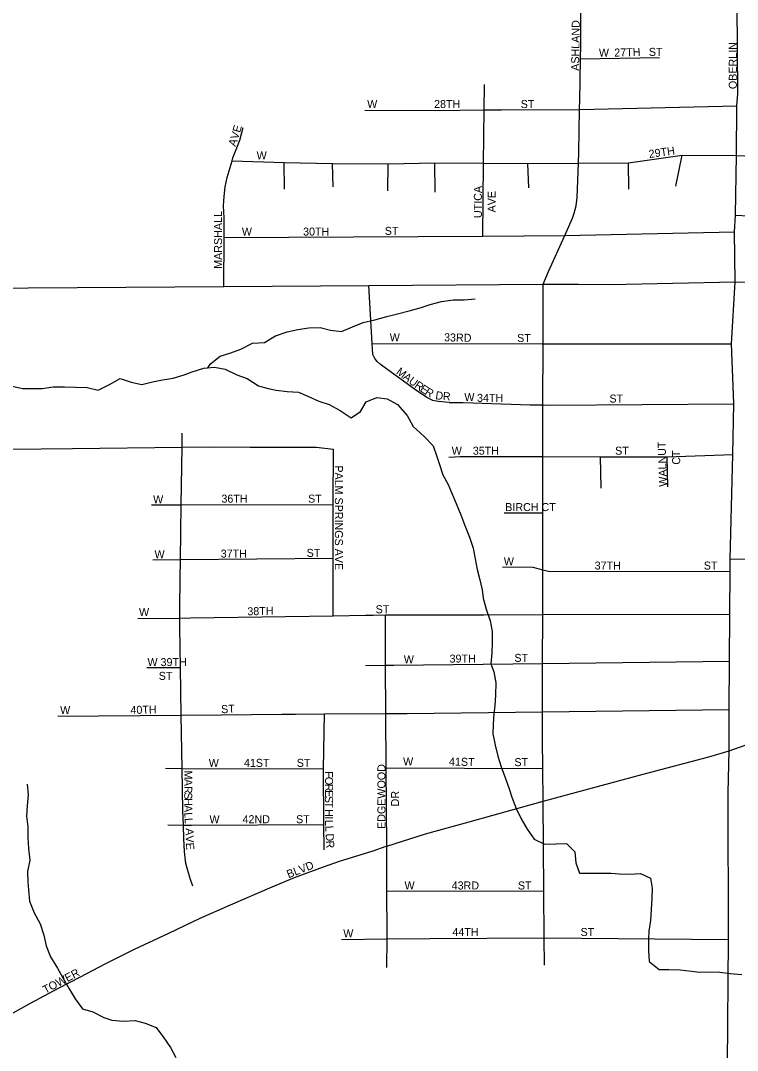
# Model space of a CAD drawing. Extents: x 1857828 to 2277390, y 930619 to 1324581.
# Drawn here: x 2050367 to 2054846, y 1249186 to 1255617 of the extents above; entities that cross this region are included whole.
import ezdxf

# ---------------------------------------------------------------- set-up
doc = ezdxf.new("R2010")
doc.units = 0
for name, color, linetype in [('GM_X_City_Street', 7, 'Continuous'), ('GM_X_City_Street_Text', 7, 'Continuous'), ('GM_X_Minor_River', 7, 'Continuous')]:
    doc.layers.add(name, color=color, linetype=linetype)

msp = doc.modelspace()

# ---------------------------------------------------------------- linework, layer by layer
at = {"layer": 'GM_X_City_Street'}
for points in [[(2053860, 1255114.9), (2053865.1, 1255378.9), (2053866.8, 1255463.1), (2053867.7, 1255693.9), (2053868.4, 1255838.7), (2053868.9, 1256035.4), (2053869.7, 1256299.2), (2053869.7, 1256325), (2053870, 1256399.6)], [(2054833.4, 1254404.3), (2054839.1, 1254773.9), (2054842.9, 1255084.3), (2054848.2, 1255160.7), (2054844.8, 1255718.4)], [(2053865.1, 1255378.9), (2054358, 1255386)], [(2053253.8, 1254271.7), (2053259.6, 1254726.6), (2053263.8, 1255059.2), (2053265.8, 1255217.4)], [(2053627.9, 1251323.7), (2053628.3, 1251603.1), (2053628.8, 1251907.8), (2053629.2, 1252188.1), (2053629.7, 1252543.8), (2053630.2, 1252894.2), (2053630.6, 1253216.7), (2053631.2, 1253598.3), (2053631.8, 1253971.6), (2053664.1, 1254050.1), (2053767.6, 1254274.7), (2053816, 1254382.7), (2053826.2, 1254414.8), (2053838.4, 1254460.9), (2053844.6, 1254513.1), (2053851.6, 1254726.6), (2053853.9, 1254796.3), (2053859, 1255062.1), (2053859.2, 1255072.4), (2053860, 1255114.9)], [(2052516.8, 1255056.9), (2052956.2, 1255056.4), (2053263.8, 1255059.2), (2053371.5, 1255060.1), (2053859, 1255062.1), (2054842.9, 1255084.3)], [(2051636.1, 1253957.1), (2051638.1, 1254262.4), (2051638.2, 1254279.4), (2051638.9, 1254385.8), (2051635.3, 1254460.2), (2051637.7, 1254518.5), (2051644.2, 1254578.7), (2051656.6, 1254636.8), (2051688.2, 1254741.2), (2051693.5, 1254759.1), (2051718, 1254823.1), (2051736.4, 1254871.2), (2051757, 1254949.4)], [(2051688.2, 1254741.2), (2052014.1, 1254730.9), (2052314.7, 1254724.8), (2052663.3, 1254722.8), (2052953.9, 1254728.7), (2053259.6, 1254726.6), (2053535.1, 1254724.6), (2053851.6, 1254726.6), (2054164.4, 1254728.6), (2054500.3, 1254775.8), (2054837.2, 1254773.9)], [(2052016, 1254564.3), (2052014.1, 1254730.9)], [(2052957.9, 1254546.1), (2052953.9, 1254728.7)], [(2054166.3, 1254564), (2054164.4, 1254728.6)], [(2054460.9, 1254582), (2054500.3, 1254775.8)], [(2054837.2, 1254773.9), (2054839.1, 1254773.9), (2055624.7, 1254742.6), (2056464.8, 1254731.7), (2056513.9, 1254731.1), (2057092.2, 1254722.3), (2057139.8, 1254721.6), (2057575, 1254719.1)], [(2052318.7, 1254578.3), (2052314.7, 1254724.8)], [(2052661.3, 1254554.2), (2052663.3, 1254722.8)], [(2053543.1, 1254572.1), (2053535.1, 1254724.6)], [(2054831.4, 1253986), (2054827.7, 1254298.8), (2054833.4, 1254402.9), (2054833.4, 1254404.3)], [(2054833.4, 1254402.9), (2055158.3, 1254384.9), (2055404.9, 1254381.8), (2055485.3, 1254380.7), (2055617.1, 1254378.8), (2055827.5, 1254394.8), (2056163.3, 1254390.7), (2056491.1, 1254390.7), (2056833, 1254384.7), (2057100, 1254380.6), (2057164.7, 1254378.6), (2057465.3, 1254360), (2057537.5, 1254359.8), (2057573.3, 1254356.3), (2057581.6, 1254355.5), (2057619.7, 1254351.3), (2057673.9, 1254342.9), (2057760.1, 1254328.4), (2057790.1, 1254325.4), (2057824.2, 1254322), (2057855.9, 1254319.9)], [(2051638.1, 1254262.4), (2053253.8, 1254271.7), (2053767.6, 1254274.7), (2054827.7, 1254298.8)], [(2049733.5, 1253947.9), (2049740.7, 1253947.9), (2050105.2, 1253946), (2051636.1, 1253957.1), (2052542.4, 1253963.7), (2053631.8, 1253971.6), (2053851.9, 1253971.8), (2054052.7, 1253969.4), (2054831.4, 1253986)], [(2053044.7, 1253232), (2052976.5, 1253238.4), (2052942.4, 1253244.6), (2052904.4, 1253262.9), (2052828.4, 1253315.6), (2052616.4, 1253469.4), (2052594.4, 1253487.7), (2052580.4, 1253507.8), (2052568.5, 1253532), (2052564.7, 1253568.2), (2052562.9, 1253600.1), (2052542.4, 1253963.7)], [(2054818.6, 1253333.5), (2054809.1, 1253597.7), (2054831.4, 1253986)], [(2054831.4, 1253986), (2054902.1, 1253982.9), (2055006.3, 1253945.8), (2055092.2, 1253887.9), (2055155.9, 1253845), (2055158.7, 1253843.1), (2055268.4, 1253768.8), (2055336.5, 1253735.5), (2055428.1, 1253712.3), (2055488.9, 1253704.6), (2055821.4, 1253699.2), (2056153.2, 1253692.8), (2056483, 1253690.8)], [(2052562.9, 1253600.1), (2053626.1, 1253598.3), (2053631.2, 1253598.3), (2054809.1, 1253597.7)], [(2054794.1, 1251217.2), (2054794.7, 1251315.9), (2054796.6, 1251617.2), (2054798.4, 1251910.4), (2054800.2, 1252179.6), (2054800.6, 1252253.9), (2054817.7, 1252907.8), (2054822.6, 1253224.7), (2054818.6, 1253333.5)], [(2053044.7, 1253232), (2053133, 1253231.5), (2053550.3, 1253217.1), (2053630.6, 1253216.7), (2053678.6, 1253216.4), (2054822.6, 1253224.7)], [(2051442.4, 1250212.8), (2051428.6, 1250253.1), (2051414.9, 1250295.4), (2051399.2, 1250353.8), (2051391.7, 1250428.2), (2051386.2, 1250506.6), (2051383.8, 1250593.8), (2051381.3, 1250681.4), (2051376.6, 1250947.6), (2051370.6, 1251279.4), (2051365.3, 1251578.2), (2051360.9, 1251826.7), (2051361.3, 1251886.3), (2051361.7, 1251949.2), (2051362.9, 1252132), (2051364.8, 1252251.6), (2051370.1, 1252593.9), (2051375.7, 1252953.7), (2051377, 1253040)], [(2050060.2, 1252938.5), (2050102.6, 1252939), (2050690.4, 1252945.8), (2050691.6, 1252945.8)], [(2050691.6, 1252945.8), (2051375.7, 1252953.7), (2051573.1, 1252956), (2051801.9, 1252954.1), (2052070.8, 1252953.9), (2052213.3, 1252952.7), (2052321.6, 1252939.8)], [(2052318.9, 1251900.8), (2052319.8, 1252259.9), (2052320.7, 1252595.3), (2052321.6, 1252939.8)], [(2053043.3, 1252890.5), (2053113.5, 1252894.1), (2053274, 1252895.3), (2053630.2, 1252894.2), (2053990.2, 1252893.1), (2054052.5, 1252892.9), (2054407.5, 1252892.8), (2054817.7, 1252907.8)], [(2053993.4, 1252696.4), (2053990.2, 1252893.1)], [(2054410.8, 1252706.1), (2054407.5, 1252892.8)], [(2051184.3, 1252593.6), (2051370.1, 1252593.9), (2052320.7, 1252595.3)], [(2053388.9, 1252543.1), (2053629.7, 1252543.8)], [(2051192.8, 1252250.1), (2051364.8, 1252251.6), (2052319.8, 1252259.9)], [(2054793, 1251057.2), (2054793, 1251057.2), (2055194.4, 1251198.3), (2055469.5, 1251304.1), (2055915.1, 1251484.7), (2056730.1, 1251836), (2057252, 1252050.7), (2057705.6, 1252239.4), (2057777.9, 1252267.5), (2057777.9, 1252268.5)], [(2054800.6, 1252253.9), (2055221.3, 1252259.9)], [(2053377.4, 1252205.7), (2053568, 1252204.6), (2053629.2, 1252188.1), (2053674.2, 1252175.9), (2054800.2, 1252179.6)], [(2051098.9, 1251883), (2051361.3, 1251886.3), (2051428, 1251887.2), (2052318.9, 1251900.8), (2052521.3, 1251903.9)], [(2052521.3, 1251903.9), (2052569.3, 1251904.6), (2052645.9, 1251905.8), (2052678, 1251906.3), (2053261.8, 1251907), (2053628.8, 1251907.8), (2054798.4, 1251910.4)], [(2052654.6, 1249704.8), (2052657, 1249882.7), (2052657.5, 1249921.7), (2052656, 1250182.8), (2052654.3, 1250462.5), (2052651.5, 1250950.2), (2052649.5, 1251290), (2052647.7, 1251591.3), (2052645.9, 1251905.8)], [(2051155.8, 1251577.4), (2051365.3, 1251578.2)], [(2052522.1, 1251589.8), (2052647.7, 1251591.3), (2052677.2, 1251591.6), (2052698.9, 1251591.9)], [(2052698.9, 1251591.9), (2053628.3, 1251603.1), (2054796.6, 1251617.2)], [(2053639.7, 1249719.4), (2053638.2, 1249889.9), (2053635.8, 1250181.5), (2053630.9, 1250741.8), (2053629.2, 1250946.8), (2053627.6, 1251125.6), (2053627.9, 1251293.5), (2053627.9, 1251301.5), (2053627.9, 1251323.7)], [(2050598.8, 1251273.1), (2051370.6, 1251279.4), (2051620, 1251281.5), (2051999.2, 1251285.4), (2052066.2, 1251285.8)], [(2052066.2, 1251285.8), (2052084.4, 1251286), (2052265, 1251287.3), (2052649.5, 1251290), (2052781.7, 1251291), (2053627.9, 1251301.5), (2054794.7, 1251315.9)], [(2052263.3, 1250439.7), (2052261.2, 1250596.9), (2052258.6, 1250944.4), (2052265, 1251287.3)], [(2054788.6, 1250791.3), (2054788.6, 1250795.9), (2054793, 1251057.2), (2054794.1, 1251217.2)], [(2050264.4, 1249389.5), (2050429, 1249481.8), (2050603.5, 1249574.2), (2050740, 1249646.5), (2050894.6, 1249726.8), (2051079.2, 1249819.1), (2051292, 1249917.5), (2051488.7, 1250011.8), (2051677.4, 1250096.2), (2051938.3, 1250208.6), (2052078.8, 1250266.8), (2052259.5, 1250333), (2052359.9, 1250367.1), (2052568.6, 1250433.3), (2052650.9, 1250461.4), (2052654.3, 1250462.5), (2052895.9, 1250537.7), (2053168.9, 1250613.9), (2053630.9, 1250741.8), (2053632.6, 1250742.3), (2054257, 1250910.8), (2054666.6, 1251019.1), (2054793, 1251057.2)], [(2051271.6, 1250948), (2051376.6, 1250947.6), (2052258.6, 1250944.4)], [(2052651.5, 1250950.2), (2053629.2, 1250946.8)], [(2054749.9, 1245843.5), (2054753.4, 1246252.4), (2054763.8, 1246960.1), (2054765, 1247400), (2054770.8, 1247614.7), (2054777.7, 1248314.3), (2054790.4, 1249879.8), (2054788.6, 1250791.3)], [(2051286.1, 1250594.3), (2051383.8, 1250593.8), (2051434.5, 1250593.5), (2052261.2, 1250596.9)], [(2052656, 1250182.8), (2053635.8, 1250181.5)], [(2052372.4, 1249879.2), (2052657, 1249882.7), (2052924.2, 1249886.1), (2053638.2, 1249889.9), (2054790.4, 1249879.8)]]:
    msp.add_lwpolyline(points, dxfattribs=at)
at = {"layer": 'GM_X_Minor_River'}
for points in [[(2051537, 1253449.1), (2051552.5, 1253473.1), (2051614.3, 1253521.7), (2051680.4, 1253542.2), (2051742.4, 1253564.8), (2051816.4, 1253603.4), (2051890.7, 1253606), (2051958.5, 1253648.6), (2052032.6, 1253673.2), (2052098.7, 1253687.8), (2052166.9, 1253698.3), (2052239.2, 1253700.8), (2052303.6, 1253683.1), (2052371.9, 1253675.6), (2052439.9, 1253704.1), (2052507.9, 1253730.7), (2052580, 1253749.3), (2052654.1, 1253769.9), (2052722.3, 1253786.4), (2052794.4, 1253805), (2052862.5, 1253823.6), (2052926.5, 1253844.1), (2052996.6, 1253862.6), (2053068.8, 1253873.2), (2053139.1, 1253873.7), (2053207.3, 1253880.2)], [(2050313, 1253334), (2050379.4, 1253320.4), (2050451.7, 1253318.9), (2050501.9, 1253319.2), (2050570, 1253329.7), (2050640.3, 1253330.2), (2050710.6, 1253328.7), (2050782.9, 1253325.1), (2050851.3, 1253309.5), (2050921.2, 1253344.2), (2050989.2, 1253382.8), (2051057.6, 1253359.2), (2051124, 1253345.5), (2051190.1, 1253362.1), (2051254.2, 1253374.6), (2051320.4, 1253383.1), (2051388.5, 1253405.6), (2051438.5, 1253424), (2051510.6, 1253446.6), (2051578.8, 1253453.1), (2051645.1, 1253439.5), (2051717.7, 1253405.8), (2051782.1, 1253382.2), (2051852.8, 1253336.4), (2051913.2, 1253318.8), (2051963.5, 1253309.1), (2052031.8, 1253301.5), (2052102.1, 1253295.9), (2052166.6, 1253270.2), (2052231.1, 1253240.6), (2052295.5, 1253218.9), (2052364.1, 1253181.2), (2052432.7, 1253137.4), (2052490.6, 1253176), (2052526.2, 1253236.5), (2052592.2, 1253263.1), (2052656.5, 1253255.5), (2052721.1, 1253219.8), (2052781.9, 1253151.8), (2052818.6, 1253081.8), (2052887.4, 1253019.9), (2052944.1, 1252962.1), (2052966.8, 1252895.9), (2052983.3, 1252845.8), (2053003.9, 1252779.6), (2053038.5, 1252719.6), (2053059, 1252669.4), (2053087.7, 1252601.3), (2053116.4, 1252531.2), (2053143.1, 1252463.1), (2053171.8, 1252390.9), (2053194.5, 1252322.7), (2053207.1, 1252256.5), (2053219.7, 1252188.3), (2053234.3, 1252134.1), (2053250.9, 1252061.9), (2053257.4, 1252009.7), (2053276.1, 1251941.5), (2053300.8, 1251869.3), (2053313.4, 1251803.1), (2053313.9, 1251736.8), (2053310.5, 1251666.4), (2053305.1, 1251600.1), (2053323.6, 1251550), (2053336.2, 1251481.7), (2053334.8, 1251407.4), (2053329.4, 1251339), (2053323.8, 1251288.7), (2053320.3, 1251224.4), (2053316.8, 1251164.1), (2053331.5, 1251091.9), (2053348.1, 1251023.6), (2053368.8, 1250957.5), (2053395.5, 1250883.3), (2053420.1, 1250819.2), (2053436.7, 1250767), (2053463.4, 1250696.9), (2053494, 1250632.8)], [(2050408.5, 1250848.9), (2050413.1, 1250782.6), (2050407.7, 1250714.2), (2050404.2, 1250649.9), (2050412.8, 1250581.7), (2050411.4, 1250513.3), (2050416, 1250447.1), (2050424.6, 1250374.8), (2050409.2, 1250304.3), (2050411.7, 1250240), (2050416.2, 1250189.8), (2050422.8, 1250117.5), (2050451.5, 1250045.4), (2050488.2, 1249977.3), (2050510.9, 1249905.1), (2050525.6, 1249838.9), (2050554.2, 1249770.8), (2050597, 1249700.8), (2050629.7, 1249638.7), (2050670.4, 1249570.6), (2050707.1, 1249508.6), (2050753.8, 1249446.6), (2050818.2, 1249427), (2050886.7, 1249391.3), (2050937.1, 1249375.5), (2051009.4, 1249368), (2051081.6, 1249372.5), (2051146, 1249356.9), (2051214.5, 1249329.2), (2051261.2, 1249265.2), (2051303.9, 1249205.2), (2051336.6, 1249141.2)], [(2053494, 1250632.8), (2053532.7, 1250568.8), (2053575.4, 1250504.8), (2053639.9, 1250475.1), (2053710.2, 1250475.5), (2053778.4, 1250478), (2053829, 1250426.1), (2053835.6, 1250357.8), (2053858.3, 1250293.7), (2053928.5, 1250294.1), (2053992.8, 1250292.6), (2054057, 1250293), (2054107.2, 1250289.3), (2054173.5, 1250287.8), (2054239.7, 1250290.2), (2054302.2, 1250262.5), (2054312.8, 1250200.3), (2054311.3, 1250134), (2054305.9, 1250065.6), (2054302.5, 1249997.3), (2054293, 1249930.9), (2054289.4, 1249880.6), (2054290, 1249810.3), (2054294.6, 1249742), (2054357.3, 1249692.2), (2054417.5, 1249690.6), (2054487.8, 1249689.1), (2054558.1, 1249681.5), (2054608.4, 1249675.8), (2054672.6, 1249676.3), (2054734.8, 1249674.7), (2054801.2, 1249667.1), (2054873.5, 1249659.6)]]:
    msp.add_lwpolyline(points, dxfattribs=at)

# ---------------------------------------------------------------- texts
at = {"layer": 'GM_X_City_Street_Text'}
for s, rotation, p in [('ASHLAND', 89.14426, (2053856.1, 1255303.3)), ('W', 0.00001, (2053979.9, 1255392.1)), ('27TH', 1.36318, (2054076.5, 1255392.1)), ('ST', 0.00001, (2054292.3, 1255396.5)), ('OBERLIN', 90, (2054841.7, 1255189.1)), ('W', 0.00001, (2052532.3, 1255070.9)), ('28TH', 0.00001, (2052950.3, 1255070.9)), ('ST', 0.00001, (2053491.5, 1255070.9)), ('V', 73.41119, (2051725, 1254871.3)), ('E', 74.45836, (2051737.9, 1254914.4)), ('A', 70.54905, (2051709.5, 1254827.2)), ('W', 0.00001, (2051841.5, 1254749.7)), ('29TH', 8.12573, (2054295.4, 1254758.4)), ('UTICA', 90, (2053248.9, 1254383.9)), ('AVE', 90, (2053335, 1254419.1)), ('MARSHALL', 90, (2051625.3, 1254067.1)), ('W', 0.00001, (2051749.1, 1254274.5)), ('30TH', 0.00001, (2052131.9, 1254274.5)), ('ST', 0.00001, (2052642.3, 1254278.9)), ('W', 0.00001, (2052673.1, 1253614.5)), ('33RD', 358.66849, (2053012.2, 1253614.5)), ('ST', 0.00001, (2053469.5, 1253610.1)), ('M', 323.15561, (2052709.6, 1253414.6)), ('A', 323.13386, (2052751.9, 1253383)), ('U', 323.31183, (2052787.2, 1253356.5)), ('R', 325.18035, (2052823.9, 1253329.1)), ('E', 326.53764, (2052857.5, 1253305.8)), ('R', 328.59842, (2052888.5, 1253285.3)), ('D', 352.53141, (2052956.4, 1253253.6)), ('R', 356.25922, (2053003.6, 1253247.5)), ('W', 0.00001, (2053139.5, 1253240.5)), ('34TH', 0.00001, (2053218.7, 1253236.1)), ('ST', 0.00001, (2054045.9, 1253231.7)), ('W', 0.00001, (2053060.3, 1252906.1)), ('35TH', 0.00001, (2053192.3, 1252906.1)), ('ST', 0.00001, (2054081.1, 1252906.1)), ('WALNUT', 91.94419, (2054406.1, 1252707.2)), ('CT', 90, (2054487.8, 1252843.9)), ('PALM SPRINGS AVE', 270, (2052330.5, 1252839.5)), ('W', 0.00001, (2051194.7, 1252602.5)), ('36TH', 0.00001, (2051621.5, 1252606.9)), ('ST', 0.00001, (2052162.7, 1252606.9)), ('BIRCH CT', 0.00001, (2053394.7, 1252554.1)), ('W', 0.00001, (2051203.5, 1252259.3)), ('37TH', 0.00001, (2051617.1, 1252263.7)), ('ST', 0.00001, (2052153.9, 1252268.1)), ('W', 0.00001, (2053385.9, 1252215.3)), ('37TH', 0.00001, (2053953.5, 1252188.9)), ('ST', 0.00001, (2054635.5, 1252188.9)), ('ST', 0.00001, (2052585.1, 1251916.1)), ('W', 0.00001, (2051106.7, 1251898.5)), ('38TH', 1.36318, (2051784.1, 1251902.9)), ('W', 0.00001, (2052761.1, 1251603.7)), ('39TH', 0.00001, (2053047.1, 1251608.1)), ('ST', 0.00001, (2053451.9, 1251612.5)), ('W 39TH', 0.00001, (2051159.5, 1251586.1)), ('ST', 0.00001, (2051229.9, 1251500.1)), ('W', 0.00001, (2050613.9, 1251286.9)), ('40TH', 1.36318, (2051053.7, 1251286.9)), ('ST', 3.3642, (2051621, 1251291.3)), ('W', 0.00001, (2051542.3, 1250956.9)), ('41ST', 0.00001, (2051762.3, 1250956.9)), ('ST', 0.00001, (2052092.3, 1250956.9)), ('W', 0.00001, (2052756.7, 1250965.7)), ('41ST', 358.56872, (2053043, 1250965.7)), ('ST', 0.00001, (2053451.9, 1250961.3)), ('EDGEWOOD', 90, (2052646.1, 1250569.1)), ('M', 270.01822, (2051388.9, 1250934.3)), ('A', 270.02186, (2051389, 1250881.5)), ('O', 270, (2052269, 1250894.6)), ('F', 270.02732, (2052268.9, 1250929.9)), ('R', 270, (2051389, 1250837.5)), ('R', 270.01781, (2052269, 1250850.6)), ('E', 270, (2052269, 1250811)), ('DR', 90, (2052731.2, 1250709.9)), ('S', 270.02058, (2051389, 1250797.9)), ('H', 270.02186, (2051389, 1250762.6)), ('S', 270.02058, (2052269, 1250775.8)), ('T', 270.02732, (2052269, 1250740.6)), ('A', 270.8604, (2051389, 1250717.8)), ('H', 270.00377, (2052269, 1250692.2)), ('L', 272.71648, (2051389.7, 1250672.1)), ('L', 273.02886, (2051391.4, 1250636.6)), ('W', 0.00001, (2051546.7, 1250604.9)), ('42ND', 0.00001, (2051753.5, 1250604.9)), ('ST', 0.00001, (2052087.9, 1250604.9)), ('I', 270.03088, (2052269, 1250648.1)), ('L', 270.96143, (2052269, 1250625.3)), ('A', 270.10927, (2051397.8, 1250573.5)), ('L', 273.0167, (2052269.7, 1250588.1)), ('V', 272.20248, (2051397.9, 1250527.5)), ('D', 273.47816, (2052272.4, 1250539.4)), ('R', 273.47345, (2052275, 1250495.4)), ('E', 274.00559, (2051399.7, 1250481.8)), ('BLVD', 21.24551, (2052040.8, 1250261.1)), ('W', 0.00001, (2052765.5, 1250191.3)), ('43RD', 0.00001, (2053060.3, 1250191.3)), ('ST', 0.00001, (2053473.9, 1250191.3)), ('W', 0.00001, (2052382.7, 1249892.1)), ('44TH', 0.00001, (2053064.7, 1249900.9)), ('ST', 0.00001, (2053865.5, 1249900.9)), ('TOWER', 28.13471, (2050521.5, 1249539))]:
    msp.add_text(s, height=50, rotation=rotation, dxfattribs=at).set_placement(p)

doc.saveas('drawing.dxf')
